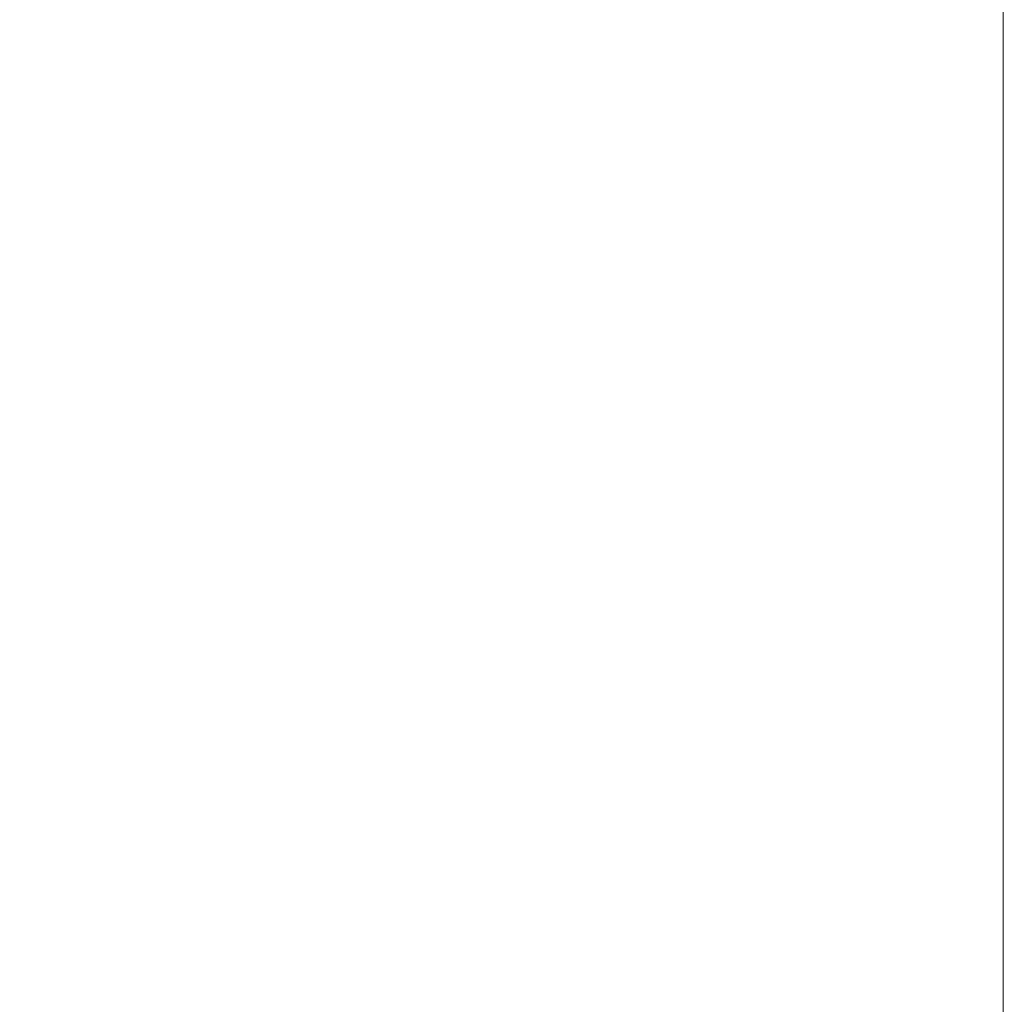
# Model space of a CAD drawing. Header units: millimetres. Extents: x 0 to 594, y 0 to 420.
# Tile 835 of 1056: x 485 to 491, y 140 to 146. Entities that reach past the tile are written whole.
import ezdxf

# ---------------------------------------------------------------- set-up
doc = ezdxf.new("R2010")
doc.units = ezdxf.units.MM
doc.layers.add('1', color=7, linetype='Continuous', true_color=0xffffff)
doc.styles.add('Arial', font='txt')
doc.dimstyles.get("Standard").update_dxf_attribs({"dimtxt": 0.18, "dimasz": 0.18, "dimexe": 0.18, "dimexo": 0.0625, "dimgap": 0.09, "dimtad": 0, "dimtih": 1, "dimtoh": 1, "dimdec": 4, "dimzin": 0, "dimdsep": 46, "dimtxsty": 'Standard', "dimcen": 0.09, "dimadec": 0, "dimazin": 0, "dimtfac": 1, "dimtdec": 4, "dimtofl": 0, "dimtmove": 0, "dimatfit": 3, "dimfxl": 0, "dimtolj": 1, "dimtzin": 0, "dimarcsym": 0})

# ---------------------------------------------------------------- blocks, each defined once
blk = doc.blocks.new('_U2')
at = {"layer": '1', "color": 18, "lineweight": 18}
for p, q in [((448.8682, 146.093), (448.8682, 104.9979)), ((491.1816, 146.093), (491.1816, 104.9979)), ((448.8682, 106.9979), (463.9417, 106.9979)), ((491.1816, 106.9979), (476.1081, 106.9979))]:
    blk.add_line(p, q, dxfattribs=at)
at = {"layer": '1', "color": 18}
for points in [[(448.8682, 106.9979), (452.3682, 107.9358), (452.3682, 106.0601)], [(491.1816, 106.9979), (487.6816, 106.0601), (487.6816, 107.9358)]]:
    blk.add_solid(points, dxfattribs=at)
at = {"layer": '1', "color": 18, "linetype": 'Continuous', "lineweight": 13, "char_height": 3.5, "attachment_point": 7, "line_spacing_factor": 1.047437, "style": 'Arial'}
for s, insert in [('\\fArial|b0|i0;\\W1.0000;0.85', (465.6272, 104.3621)), ('\\fArial|b0|i0;\\W1.0000;AFT TIE DOWNS', (451.324, 97.3001))]:
    blk.add_mtext(s, dxfattribs=dict(at, insert=insert))

msp = doc.modelspace()

# ---------------------------------------------------------------- dimensions: what is measured, and where the dimension line sits
at = {"layer": '1', "color": 18, "linetype": 'Continuous', "lineweight": 13}
dim = msp.add_linear_dim(base=(491.1816, 106.9979), p1=(448.8682, 150.093), p2=(491.1816, 150.093), text=' <> \\P\\fArial|b0|i0;\\C18;{\\H1.00x;\\fArial|b0|i0;AFT TIE DOWNS\\fArial|b0|i0;}\\C18;', dimstyle='Standard', override={"dimtxt": 3.5, "dimasz": 3.5, "dimexe": 2, "dimexo": 0, "dimgap": 1.5, "dimtih": 1, "dimtoh": 1, "dimdec": 2, "dimlfac": 0.02, "dimdsep": 46, "dimlunit": 2, "dimtxsty": 'Arial', "dimsah": 1, "dimse1": 0, "dimse2": 0, "dimsd1": 0, "dimsd2": 0, "dimclrd": 18, "dimclre": 18, "dimclrt": 18, "dimtol": 0, "dimtm": -0.1, "dimtfac": 1, "dimtdec": 2, "dimtofl": 1, "dimtmove": 0, "dimlwd": 18, "dimlwe": 18}, dxfattribs=at)
dim.commit()
dim.dimension.update_dxf_attribs({"geometry": '_U2', "text_midpoint": (470.0249, 106.9979), "dimtype": 160})

doc.saveas('drawing.dxf')
